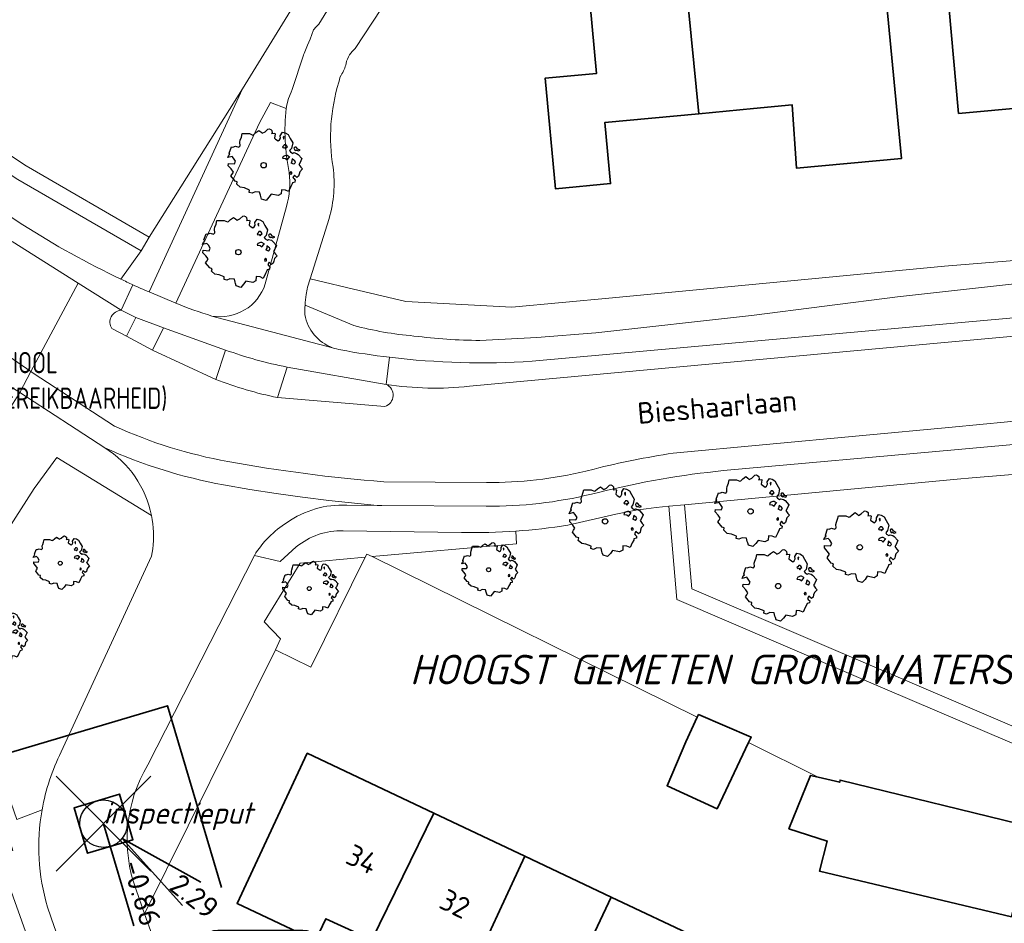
# Model space of a CAD drawing. Header units: metres. Extents: x 152391 to 157968, y 462336 to 467280.
# Tile 453 of 656: x 154030 to 154092, y 466356 to 466413. Entities that reach past the tile are written whole.
import ezdxf
from ezdxf.enums import TextEntityAlignment as Align

# ---------------------------------------------------------------- set-up
doc = ezdxf.new("R2010")
doc.units = ezdxf.units.M
doc.header["$LTSCALE"] = 0.75
doc.header["$PDMODE"] = 3
doc.header["$PDSIZE"] = 3
doc.linetypes.add('RI-VWA_BETON', pattern=[19, 9, -5, 0, -5])
doc.layers.get('0').update_dxf_attribs({"lineweight": 25})
doc.layers.get('defpoints').update_dxf_attribs({"lineweight": 25})
for name, color, linetype, lineweight in [('B-GV-GR-BOOM-S', 252, 'Continuous', 25), ('B-WE-GR-BEPLANTING_CULTUUR_BOSPLANTSOEN-GV', 251, 'Continuous', 18), ('B-WE-GR-BEPLANTING_CULTUUR_HEESTERS-GV', 251, 'Continuous', 18), ('B-WE-GR-GROENVOORZIENING-GV', 251, 'Continuous', 18), ('B-WE-GR-HAAG-GV', 251, 'Continuous', 13), ('B-WE-OG-BEBOUWING-GV', 6, 'Continuous', 35), ('B-WE-OG-BEBOUWING-T18', 1, 'Continuous', 18), ('B-WE-OG-TERREIN_CULTUURSCHEIDING-GV', 251, 'Continuous', 18), ('B-WE-OG-TOPOGRAFIE-T18', 1, 'Continuous', 18), ('B-WE-VH-VERHARDING_ASFALT-GV', 251, 'Continuous', 18), ('B-WE-VH-VERHARDING_BETONSTRAATSTEEN-GV', 251, 'Continuous', 18), ('B-WE-VH-VERHARDING_TEGEL-GV', 251, 'Continuous', 18), ('N-OI-RI-BIJZONDERDERHEDEN-T18', 134, 'Continuous', 18), ('N-OI-RI-VWA_PUTNUMMER-S @ 0.75', 36, 'Continuous', 35), ('N-OI-RI-VWA_RIOOLPUT_INSPECTIEPUT-S', 36, 'Continuous', 35), ('N-OI-RI-VWA_STROOMRICHTING-S @ 0.75', 36, 'Continuous', 35), ('N-OI-RI-VWA_TRANSPORTLEIDING_BETON_250-G', 36, 'RI-VWA_BETON', 35), ('N-OI-WH-T25', 2, 'Continuous', 25), ('N-RO-KG-GRENS_WERK-G', 7, 'XX-WERKGRENS', 35)]:
    doc.layers.add(name, color=color, linetype=linetype, lineweight=lineweight)
doc.layers.add('inspectieput', color=7, linetype='Continuous', plot=False)
doc.styles.add('NLCS-ISO', font='isocpeur.ttf')
doc.styles.add('NLCS-ISO-M500-T18_CURSIEF', font='NLCS-ISO.ttf', dxfattribs={"oblique": 15, "height": 0.9})
doc.styles.add('NLCS-ISO-M750-T18', font='NLCS-ISO.ttf', dxfattribs={"height": 1.35})
doc.styles.add('NLCS-ISO-M750-T18_CURSIEF', font='NLCS-ISO.ttf', dxfattribs={"oblique": 15, "height": 1.35})
doc.linetypes.add('XX-WERKGRENS', pattern='A,0,[137,NLCS.SHX,S=0.1,R=0,X=-1.1,Y=-1.35],-6', length=6)

# ---------------------------------------------------------------- blocks, each defined once
blk = doc.blocks.new('*U100')
at = {"ltscale": 0.1}
blk.add_hatch(color=256, dxfattribs=at).paths.add_polyline_path([(-2.5, 0), (2.5, -0.833), (2.5, 0.833)])
at = {"ltscale": 0.1, "flags": 128}
blk.add_lwpolyline([(-2.5, 0), (2.5, -0.833), (2.5, 0.833)], close=True, dxfattribs=at)
at = {"ltscale": 0.1, "style": 'NLCS-ISO'}
for tag, p in [('MAT', (-1, 0.5)), ('BOBL', (-4.723, 0))]:
    blk.add_attdef(tag, text='', height=1.8, dxfattribs=at).set_placement(p, align=Align.BOTTOM_RIGHT)
for tag, p in [('DIA', (1, 0.5)), ('BOBR', (3.777, -3.243))]:
    blk.add_attdef(tag, text='', height=1.8, dxfattribs=at).set_placement(p, align=Align.BOTTOM_LEFT)
at = {"layer": 'defpoints', "ltscale": 0.1, "style": 'NLCS-ISO', "flags": 1}
blk.add_attdef('JVA', text='', height=1.8, dxfattribs=at).set_placement((0, -1), align=Align.TOP_CENTER)
blk = doc.blocks.new('B-SRI-PUT_VWA-SO')
at = {"flags": 128}
blk.add_lwpolyline([(-2, 2), (2, 2), (2, -2), (-2, -2)], close=True, dxfattribs=at)
at = {"lineweight": -3, "flags": 128}
blk.add_lwpolyline([(2, -2), (2, 2), (-2, 2), (-2, -2)], close=True, dxfattribs=at)
at = {"lineweight": -3}
blk.add_circle((0, 0), 2, dxfattribs=at)
blk = doc.blocks.new('*U271')
for q in [(6.658, -6.89), (8.214, -4.933)]:
    blk.add_line((1.566, -1.245), q)
blk.add_lwpolyline([(16.81, -12.391), (9.652, -12.391, -1), (9.652, -9.007), (16.81, -9.007, -1)], format="xyb", close=True)
at = {"ltscale": 0.1, "style": 'NLCS-ISO'}
blk.add_attdef('PUTHGT', text='', height=1.8, rotation=321.51487, dxfattribs=at).set_placement((5.969, -4.781), align=Align.MIDDLE_LEFT)
blk.add_attdef('PUTNR', text='', height=1.8, dxfattribs=at).set_placement((13.333, -8.867), align=Align.MIDDLE_CENTER)
blk = doc.blocks.new('ACMAP_ANN_TEMPLATE_type knoop')
at = {"layer": 'defpoints', "style": 'NLCS-ISO-M750-T18_CURSIEF', "oblique": 15}
blk.add_attdef('type_knoop', (0, 0), '', height=1.35, dxfattribs=at)
blk = doc.blocks.new('SGR-BOOM_21_30')
at = {"linetype": 'Continuous'}
for p, q in [((-1.109, 1.187), (-1.051, 1.335)), ((-1.051, 1.335), (-1.016, 1.499)), ((-1.016, 1.499), (-0.668, 1.499)), ((-0.668, 1.499), (-0.516, 1.433)), ((-0.516, 1.433), (-0.47, 1.45)), ((-0.47, 1.45), (-0.365, 1.548)), ((-0.365, 1.548), (-0.226, 1.647)), ((-0.226, 1.647), (-0.133, 1.581)), ((-0.133, 1.581), (-0.063, 1.515)), ((-0.063, 1.515), (0.065, 1.581)), ((0.065, 1.581), (0.205, 1.712)), ((0.205, 1.712), (0.263, 1.729)), ((0.263, 1.729), (0.333, 1.696)), ((0.333, 1.696), (0.391, 1.647)), ((0.402, 1.532), (0.379, 1.499)), ((0.379, 1.499), (0.53, 1.515)), ((0.391, 1.647), (0.402, 1.532)), ((0.542, 1.483), (0.507, 1.285)), ((0.507, 1.285), (0.565, 1.236)), ((0.53, 1.515), (0.542, 1.483)), ((0.751, 1.203), (0.798, 1.285)), ((0.786, 1.4), (0.891, 1.565)), ((0.798, 1.285), (0.786, 1.4)), ((0.891, 1.565), (1.019, 1.532)), ((0.972, 1.368), (0.926, 1.335)), ((0.926, 1.335), (0.949, 1.253)), ((0.949, 1.253), (0.961, 1.236)), ((0.961, 1.269), (0.972, 1.368)), ((1.019, 1.532), (1.158, 1.45)), ((1.158, 1.45), (1.251, 1.269)), ((1.251, 1.269), (1.379, 1.055)), ((-1.633, 0.579), (-1.528, 0.875)), ((-1.528, 0.875), (-1.458, 0.858)), ((-1.458, 0.858), (-1.342, 0.908)), ((-1.342, 0.908), (-1.179, 0.858)), ((-1.179, 0.858), (-1.121, 0.924)), ((-1.133, 1.088), (-1.109, 1.187)), ((-1.121, 0.924), (-1.133, 1.088)), ((0.565, 1.236), (0.693, 1.154)), ((0.693, 1.154), (0.751, 1.203)), ((0.937, 0.908), (0.891, 0.875)), ((0.891, 0.875), (0.926, 0.825)), ((0.926, 0.825), (0.984, 0.842)), ((0.972, 0.973), (0.937, 0.908)), ((1.03, 0.973), (0.972, 0.973)), ((0.984, 0.842), (1.03, 0.776)), ((1.077, 0.94), (1.03, 0.973)), ((1.03, 0.776), (1.077, 0.842)), ((1.124, 0.875), (1.077, 0.94)), ((1.077, 0.842), (1.124, 0.875)), ((1.321, 0.793), (1.228, 0.694)), ((1.228, 0.694), (1.275, 0.628)), ((1.275, 0.628), (1.379, 0.563)), ((1.379, 1.055), (1.321, 0.793)), ((1.472, 0.858), (1.438, 0.809)), ((1.438, 0.809), (1.461, 0.743)), ((1.461, 0.743), (1.531, 0.694)), ((1.542, 0.858), (1.472, 0.858)), ((1.531, 0.727), (1.635, 0.678)), ((1.531, 0.694), (1.542, 0.727)), ((1.624, 0.76), (1.542, 0.858)), ((1.728, 0.71), (1.624, 0.76)), ((1.635, 0.678), (1.728, 0.71)), ((-1.703, 0.365), (-1.656, 0.48)), ((-1.493, 0.415), (-1.703, 0.365)), ((-1.679, -0.029), (-1.668, 0.086)), ((-1.668, 0.086), (-1.389, 0.07)), ((-1.656, 0.48), (-1.598, 0.53)), ((-1.598, 0.53), (-1.633, 0.579)), ((-1.423, 0.333), (-1.493, 0.415)), ((-1.33, 0.185), (-1.423, 0.333)), ((-1.389, 0.07), (-1.33, 0.185)), ((0.926, 0.415), (0.891, 0.333)), ((0.891, 0.333), (1.03, 0.316)), ((1.054, 0.464), (0.926, 0.415)), ((1.03, 0.316), (1.112, 0.251)), ((1.112, 0.464), (1.054, 0.464)), ((1.217, 0.398), (1.112, 0.464)), ((1.112, 0.251), (1.205, 0.365)), ((1.205, 0.365), (1.24, 0.415)), ((1.344, 0.185), (1.31, 0.103)), ((1.434, 0.049), (1.31, 0.103)), ((1.356, 0.3), (1.344, 0.234)), ((1.344, 0.234), (1.344, 0.185)), ((1.426, 0.234), (1.356, 0.3)), ((1.379, 0.563), (1.438, 0.595)), ((1.472, 0.201), (1.426, 0.234)), ((1.434, 0.049), (1.507, 0.136)), ((1.438, 0.595), (1.565, 0.563)), ((1.507, 0.136), (1.472, 0.201)), ((1.565, 0.563), (1.635, 0.513)), ((1.635, 0.513), (1.81, 0.316)), ((1.717, 0.103), (1.67, 0.037)), ((1.67, 0.037), (1.763, -0.094)), ((1.81, 0.316), (1.717, 0.103)), ((-1.54, -0.177), (-1.679, -0.029)), ((-1.551, -0.505), (-1.493, -0.423)), ((-1.354, -0.752), (-1.551, -0.505)), ((-1.435, -0.324), (-1.54, -0.177)), ((-1.493, -0.423), (-1.435, -0.324)), ((1.286, -0.292), (1.24, -0.357)), ((1.24, -0.357), (1.251, -0.423)), ((1.263, -0.423), (1.333, -0.407)), ((1.333, -0.341), (1.286, -0.292)), ((1.333, -0.407), (1.333, -0.341)), ((1.461, -0.472), (1.391, -0.587)), ((1.391, -0.587), (1.426, -0.637)), ((1.577, -0.587), (1.461, -0.472)), ((1.658, -0.522), (1.577, -0.587)), ((1.682, -0.423), (1.658, -0.522)), ((1.717, -0.308), (1.682, -0.423)), ((1.845, -0.177), (1.717, -0.308)), ((1.763, -0.094), (1.845, -0.177)), ((-1.249, -0.784), (-1.354, -0.752)), ((-1.272, -0.899), (-1.249, -0.784)), ((-1.109, -1.047), (-1.272, -0.899)), ((-0.912, -1.08), (-1.109, -1.047)), ((-0.668, -1.179), (-0.912, -1.08)), ((-0.679, -1.294), (-0.668, -1.179)), ((0.844, -1.162), (0.833, -1.359)), ((1.03, -1.179), (0.844, -1.162)), ((1.182, -1.244), (1.03, -1.179)), ((1.286, -1.014), (1.182, -1.244)), ((1.356, -0.883), (1.286, -1.014)), ((1.368, -0.834), (1.356, -0.883)), ((1.484, -0.801), (1.368, -0.834)), ((1.426, -0.637), (1.496, -0.702)), ((1.496, -0.702), (1.484, -0.801)), ((-0.551, -1.326), (-0.679, -1.294)), ((-0.4, -1.261), (-0.551, -1.326)), ((-0.191, -1.277), (-0.4, -1.261)), ((-0.156, -1.425), (-0.191, -1.277)), ((-0.133, -1.491), (-0.156, -1.425)), ((-0.098, -1.606), (-0.133, -1.491)), ((0.112, -1.671), (-0.098, -1.606)), ((0.251, -1.524), (0.112, -1.671)), ((0.356, -1.376), (0.251, -1.524)), ((0.682, -1.441), (0.356, -1.376)), ((0.833, -1.359), (0.682, -1.441))]:
    blk.add_line(p, q, dxfattribs=at)
blk.add_circle((0, 0), 0.126, dxfattribs=at)
blk = doc.blocks.new('SGR-BOOM_31_50')
at = {"linetype": 'Continuous'}
for p, q in [((-1.402, 1.78), (-1.355, 1.999)), ((-1.355, 1.999), (-0.89, 1.999)), ((-0.89, 1.999), (-0.688, 1.911)), ((-0.688, 1.911), (-0.626, 1.933)), ((-0.626, 1.933), (-0.487, 2.064)), ((-0.487, 2.064), (-0.301, 2.196)), ((-0.301, 2.196), (-0.177, 2.108)), ((-0.177, 2.108), (-0.084, 2.02)), ((-0.084, 2.02), (0.087, 2.108)), ((0.087, 2.108), (0.273, 2.283)), ((0.273, 2.283), (0.351, 2.305)), ((0.351, 2.305), (0.444, 2.261)), ((0.444, 2.261), (0.521, 2.196)), ((0.537, 2.042), (0.506, 1.999)), ((0.506, 1.999), (0.707, 2.02)), ((0.521, 2.196), (0.537, 2.042)), ((0.723, 1.977), (0.676, 1.714)), ((0.707, 2.02), (0.723, 1.977)), ((1.048, 1.867), (1.188, 2.086)), ((1.188, 2.086), (1.358, 2.042)), ((1.358, 2.042), (1.545, 1.933)), ((1.545, 1.933), (1.669, 1.692)), ((-1.51, 1.451), (-1.479, 1.582)), ((-1.495, 1.232), (-1.51, 1.451)), ((-1.479, 1.582), (-1.402, 1.78)), ((0.676, 1.714), (0.754, 1.648)), ((0.754, 1.648), (0.924, 1.539)), ((0.924, 1.539), (1.002, 1.604)), ((1.002, 1.604), (1.064, 1.714)), ((1.064, 1.714), (1.048, 1.867)), ((1.296, 1.823), (1.234, 1.78)), ((1.234, 1.78), (1.265, 1.67)), ((1.296, 1.298), (1.25, 1.21)), ((1.265, 1.67), (1.281, 1.648)), ((1.281, 1.692), (1.296, 1.823)), ((1.374, 1.298), (1.296, 1.298)), ((1.436, 1.254), (1.374, 1.298)), ((1.498, 1.166), (1.436, 1.254)), ((1.669, 1.692), (1.839, 1.407)), ((1.839, 1.407), (1.762, 1.057)), ((-2.27, 0.487), (-2.208, 0.641)), ((-2.208, 0.641), (-2.131, 0.706)), ((-2.177, 0.772), (-2.038, 1.166)), ((-2.131, 0.706), (-2.177, 0.772)), ((-2.038, 1.166), (-1.944, 1.144)), ((-1.944, 1.144), (-1.789, 1.21)), ((-1.789, 1.21), (-1.572, 1.144)), ((-1.572, 1.144), (-1.495, 1.232)), ((1.25, 1.21), (1.188, 1.166)), ((1.188, 1.166), (1.234, 1.101)), ((1.234, 1.101), (1.312, 1.122)), ((1.312, 1.122), (1.374, 1.035)), ((1.374, 1.035), (1.436, 1.122)), ((1.436, 1.122), (1.498, 1.166)), ((1.762, 1.057), (1.638, 0.925)), ((1.638, 0.925), (1.7, 0.838)), ((1.7, 0.838), (1.839, 0.75)), ((1.839, 0.75), (1.917, 0.794)), ((1.963, 1.144), (1.917, 1.079)), ((1.917, 1.079), (1.948, 0.991)), ((1.917, 0.794), (2.087, 0.75)), ((1.948, 0.991), (2.041, 0.925)), ((2.056, 1.144), (1.963, 1.144)), ((2.041, 0.969), (2.18, 0.903)), ((2.041, 0.925), (2.056, 0.969)), ((2.165, 1.013), (2.056, 1.144)), ((2.087, 0.75), (2.18, 0.684)), ((2.304, 0.947), (2.165, 1.013)), ((2.18, 0.903), (2.304, 0.947)), ((2.18, 0.684), (2.413, 0.422)), ((-1.991, 0.553), (-2.27, 0.487)), ((-2.239, -0.038), (-2.224, 0.115)), ((-2.224, 0.115), (-1.851, 0.093)), ((-1.898, 0.444), (-1.991, 0.553)), ((-1.774, 0.246), (-1.898, 0.444)), ((-1.851, 0.093), (-1.774, 0.246)), ((1.234, 0.553), (1.188, 0.444)), ((1.188, 0.444), (1.374, 0.422)), ((1.405, 0.619), (1.234, 0.553)), ((1.374, 0.422), (1.483, 0.334)), ((1.483, 0.619), (1.405, 0.619)), ((1.622, 0.531), (1.483, 0.619)), ((1.483, 0.334), (1.607, 0.487)), ((1.607, 0.487), (1.653, 0.553)), ((1.793, 0.246), (1.746, 0.137)), ((1.911, 0.065), (1.746, 0.137)), ((1.808, 0.4), (1.793, 0.312)), ((1.793, 0.312), (1.793, 0.246)), ((1.901, 0.312), (1.808, 0.4)), ((1.963, 0.268), (1.901, 0.312)), ((1.911, 0.065), (2.01, 0.181)), ((2.01, 0.181), (1.963, 0.268)), ((2.289, 0.137), (2.227, 0.049)), ((2.227, 0.049), (2.351, -0.126)), ((2.413, 0.422), (2.289, 0.137)), ((-2.053, -0.235), (-2.239, -0.038)), ((-2.069, -0.673), (-1.991, -0.564)), ((-1.913, -0.433), (-2.053, -0.235)), ((-1.991, -0.564), (-1.913, -0.433)), ((1.715, -0.389), (1.653, -0.476)), ((1.653, -0.476), (1.669, -0.564)), ((1.684, -0.564), (1.777, -0.542)), ((1.777, -0.454), (1.715, -0.389)), ((1.777, -0.542), (1.777, -0.454)), ((2.242, -0.564), (2.211, -0.695)), ((2.289, -0.411), (2.242, -0.564)), ((2.459, -0.235), (2.289, -0.411)), ((2.351, -0.126), (2.459, -0.235)), ((-1.805, -1.002), (-2.069, -0.673)), ((-1.665, -1.046), (-1.805, -1.002)), ((-1.696, -1.199), (-1.665, -1.046)), ((-1.479, -1.396), (-1.696, -1.199)), ((1.808, -1.177), (1.715, -1.352)), ((1.824, -1.112), (1.808, -1.177)), ((1.979, -1.068), (1.824, -1.112)), ((1.948, -0.63), (1.855, -0.783)), ((1.855, -0.783), (1.901, -0.849)), ((1.901, -0.849), (1.994, -0.936)), ((2.103, -0.783), (1.948, -0.63)), ((1.994, -0.936), (1.979, -1.068)), ((2.211, -0.695), (2.103, -0.783)), ((-1.216, -1.44), (-1.479, -1.396)), ((-0.89, -1.571), (-1.216, -1.44)), ((-0.906, -1.725), (-0.89, -1.571)), ((-0.735, -1.769), (-0.906, -1.725)), ((-0.533, -1.681), (-0.735, -1.769)), ((-0.254, -1.703), (-0.533, -1.681)), ((-0.208, -1.9), (-0.254, -1.703)), ((0.475, -1.834), (0.335, -2.031)), ((0.909, -1.922), (0.475, -1.834)), ((1.11, -1.812), (0.909, -1.922)), ((1.126, -1.55), (1.11, -1.812)), ((1.374, -1.571), (1.126, -1.55)), ((1.576, -1.659), (1.374, -1.571)), ((1.715, -1.352), (1.576, -1.659)), ((-0.177, -1.988), (-0.208, -1.9)), ((-0.13, -2.141), (-0.177, -1.988)), ((0.149, -2.229), (-0.13, -2.141)), ((0.335, -2.031), (0.149, -2.229))]:
    blk.add_line(p, q, dxfattribs=at)
blk.add_circle((0, 0), 0.169, dxfattribs=at)

msp = doc.modelspace()

# ---------------------------------------------------------------- linework, layer by layer
at = {"layer": 'B-WE-GR-BEPLANTING_CULTUUR_BOSPLANTSOEN-GV'}
for points in [[(154011.688, 466402.422), (154006.195, 466406.05), (154001.442, 466409.305), (154000, 466405.002), (153998.285, 466399.883), (154000, 466396.684), (154004.607, 466388.09), (154001.372, 466381.089), (154023.079, 466378.62), (154027.626, 466385.245), (154030.068, 466389.114)], [(154071.12, 466381.921), (154070.329, 466381.847)], [(154097.3, 466365.04), (154084.947, 466370.316), (154071.638, 466376.02), (154071.12, 466381.921)], [(154067.778, 466381.428), (154064.744, 466380.728)], [(154061.458, 466380.35), (154061.499, 466379.54), (154052.371, 466378.735), (154072.926, 466368.572), (154073.007, 466368.746), (154076.342, 466367.323), (154076.172, 466366.966), (154080.583, 466364.785), (154081.938, 466364.466), (154081.965, 466364.601), (154094.208, 466361.599), (154094.141, 466361.33), (154115.999, 466355.661), (154119.619, 466363.246), (154102.968, 466369.612)]]:
    msp.add_lwpolyline(points, dxfattribs=at)
for points in [[(154030.068, 466389.114, -0.007351), (154022.972, 466393.978)], [(154070.329, 466381.847, 0.024737), (154067.778, 466381.428)], [(154064.744, 466380.728, -0.021901), (154061.458, 466380.35)]]:
    msp.add_lwpolyline(points, format="xyb", dxfattribs=at)
msp.add_lwpolyline([(154051.931, 466378.696), (154047.804, 466378.332), (154045.528, 466374.606), (154046.562, 466373.539), (154046.242, 466372.841), (154048.483, 466371.733)], close=True, dxfattribs=at)
at = {"layer": 'B-WE-GR-BEPLANTING_CULTUUR_HEESTERS-GV'}
for points in [[(154038.406, 466381.34), (154032.413, 466385.009), (154030.985, 466383.05), (154025.554, 466374.571), (154029.891, 466362.115), (154031.485, 466362.719)], [(154032.698, 466366.381), (154038.408, 466378.775), (154038.486, 466379.221)]]:
    msp.add_lwpolyline(points, dxfattribs=at)
for points in [[(154038.486, 466379.221, 0.080237), (154038.406, 466381.34)], [(154031.485, 466362.719, -0.071891), (154032.698, 466366.381)]]:
    msp.add_lwpolyline(points, format="xyb", dxfattribs=at)
at = {"layer": 'B-WE-GR-GROENVOORZIENING-GV'}
for points in [[(154029.948, 466402.606), (154037.757, 466398.09), (154038.258, 466398.956), (154030.476, 466403.456), (154016.613, 466412.667)], [(154126.172, 466399.031), (154126.655, 466400.119), (154120.322, 466399.128), (154103.92, 466398.353), (154088.557, 466397.12), (154067.562, 466395.113), (154061.209, 466394.528), (154054.501, 466394.871), (154050.731, 466395.773), (154049.32, 466396.11), (154048.443, 466396.32), (154048.273, 466395.78)], [(154059.178, 466392.413), (154062.77, 466392.605), (154066.521, 466392.893), (154076.352, 466394), (154085.585, 466395.174), (154093.195, 466396.007), (154099.907, 466396.348), (154106.987, 466396.882), (154119.652, 466397.488), (154124.771, 466397.735), (154126.248, 466397.812)], [(154048.119, 466394.654), (154051.198, 466393.354)]]:
    msp.add_lwpolyline(points, dxfattribs=at)
for points in [[(154048.19, 466395.321, 0.022913), (154048.119, 466394.654)], [(154048.273, 466395.78, 0.015149), (154048.19, 466395.321)], [(154051.198, 466393.354, 0.041485), (154055.005, 466392.694)], [(154055.005, 466392.694, 0.028533), (154059.178, 466392.413)]]:
    msp.add_lwpolyline(points, format="xyb", dxfattribs=at)
at = {"layer": 'B-WE-GR-HAAG-GV'}
for points in [[(154029.948, 466402.606), (154037.757, 466398.09), (154038.258, 466398.956), (154030.476, 466403.456), (154016.613, 466412.667)], [(154126.172, 466399.031), (154126.655, 466400.119), (154120.322, 466399.128), (154103.92, 466398.353), (154088.557, 466397.12), (154067.562, 466395.113), (154061.209, 466394.528), (154054.501, 466394.871), (154050.731, 466395.773), (154049.32, 466396.11), (154048.443, 466396.32), (154048.273, 466395.78)], [(154059.178, 466392.413), (154062.77, 466392.605), (154066.521, 466392.893), (154076.352, 466394), (154085.585, 466395.174), (154093.195, 466396.007), (154099.907, 466396.348), (154106.987, 466396.882), (154119.652, 466397.488), (154124.771, 466397.735), (154126.248, 466397.812)], [(154048.119, 466394.654), (154051.198, 466393.354)]]:
    msp.add_lwpolyline(points, dxfattribs=at)
for points in [[(154048.19, 466395.321, 0.022913), (154048.119, 466394.654)], [(154048.273, 466395.78, 0.015149), (154048.19, 466395.321)], [(154051.198, 466393.354, 0.041485), (154055.005, 466392.694)], [(154055.005, 466392.694, 0.028533), (154059.178, 466392.413)]]:
    msp.add_lwpolyline(points, format="xyb", dxfattribs=at)
at = {"layer": 'B-WE-OG-BEBOUWING-GV'}
for points in [[(154100.934, 466409.324), (154099.824, 466420.043), (154093.063, 466419.433), (154093.553, 466414.013), (154088.841, 466413.587), (154089.456, 466406.776), (154098.216, 466407.567), (154098.634, 466408.175), (154098.55, 466409.109)], [(154071.909, 466418.091), (154073.033, 466406.758), (154076.48, 466407.08), (154078.939, 466407.31), (154079.206, 466403.311), (154085.855, 466403.931), (154084.911, 466413.58), (154081.938, 466413.364), (154081.722, 466415.743), (154078.354, 466415.44), (154078.137, 466417.764), (154075.259, 466417.495), (154075.175, 466418.395)], [(154071.909, 466418.091), (154068.69, 466417.791), (154068.771, 466416.922), (154065.879, 466416.652), (154066.564, 466409.307), (154063.301, 466409.003), (154063.952, 466402.014), (154067.45, 466402.341), (154067.09, 466406.204), (154073.033, 466406.758)], [(154072.926, 466368.572), (154072.207, 466367.026), (154071.017, 466364.243), (154074.179, 466362.783), (154076.172, 466366.966), (154076.342, 466367.323), (154073.007, 466368.746)], [(154052.34, 466354.497), (154056.26, 466362.509), (154048.256, 466366.295), (154043.82, 466356.799), (154048.782, 466354.439), (154049.438, 466355.826)], [(154094.141, 466361.33), (154094.208, 466361.599), (154081.965, 466364.601), (154081.938, 466364.466), (154080.583, 466364.785), (154080.101, 466364.899), (154078.722, 466361.521), (154081.154, 466360.736), (154080.667, 466358.831), (154092.802, 466355.951)], [(154054.604, 466351.178), (154054.27, 466351.926), (154054.876, 466353.35), (154058.29, 466351.735), (154062.03, 466359.779), (154056.26, 466362.509), (154052.34, 466354.497), (154052.522, 466354.414), (154049.388, 466347.749), (154052.203, 466346.426)], [(154058.164, 466344.085), (154060.71, 466342.827), (154067.486, 466357.198), (154062.03, 466359.779), (154058.29, 466351.735), (154061.637, 466350.151), (154060.835, 466348.623), (154060.263, 466348.536)], [(154060.71, 466342.827), (154063.209, 466341.592), (154065.148, 466345.393), (154064.379, 466345.742), (154064.918, 466346.928), (154068.762, 466345.184), (154073.025, 466354.578), (154067.486, 466357.198)]]:
    msp.add_lwpolyline(points, close=True, dxfattribs=at)
at = {"layer": 'B-WE-OG-TERREIN_CULTUURSCHEIDING-GV'}
for points in [[(154036.476, 466396.287), (154037.757, 466398.09), (154029.948, 466402.606), (154016.059, 466411.834), (154000.592, 466422.12), (154000, 466422.599), (153997.105, 466424.939), (153995.324, 466427.084), (153993.743, 466429.797), (153992.824, 466432.122), (153992.17, 466435.049), (153991.842, 466437.877), (153991.935, 466440.794), (153992.417, 466443.439), (153993.019, 466445.748), (153991.302, 466446.295)], [(153998.612, 466420.921), (154000, 466419.997), (154011.994, 466411.779), (154030.264, 466399.726)], [(154038.249, 466395.481), (154044.158, 466408.334), (154038.258, 466398.956)], [(154046.916, 466407.09), (154045.94, 466407.469), (154045.247, 466406.184), (154039.944, 466394.773)], [(154045.604, 466395.985), (154046.946, 466400.898)], [(154038.258, 466398.956), (154037.757, 466398.09), (154036.476, 466396.287)], [(154124.771, 466397.735), (154119.652, 466397.488), (154106.987, 466396.882), (154099.907, 466396.348), (154093.195, 466396.007), (154085.585, 466395.174), (154076.352, 466394), (154066.521, 466392.893), (154062.77, 466392.605), (154059.178, 466392.413)], [(154051.198, 466393.354), (154048.119, 466394.654)], [(154062.481, 466391.092), (154088.46, 466393.433), (154099.549, 466394.432), (154102.167, 466394.545)], [(154127.451, 466379.748), (154125.776, 466380.438), (154123.086, 466381.367), (154119.234, 466382.465), (154114.83, 466383.559), (154113.246, 466383.834), (154109.965, 466384.23), (154107.959, 466384.39), (154105.617, 466384.478), (154100.294, 466384.542), (154090.32, 466383.717), (154089.366, 466383.628), (154072.115, 466382.014), (154072.582, 466376.703), (154085.34, 466371.236), (154096.483, 466366.477)], [(154096.483, 466366.477), (154085.34, 466371.236), (154072.582, 466376.703), (154072.115, 466382.014), (154071.12, 466381.921), (154071.638, 466376.02), (154084.947, 466370.316), (154097.3, 466365.04)], [(154037.43, 466357.663), (154037.972, 466356.143), (154046.242, 466372.841), (154046.562, 466373.539), (154045.528, 466374.606), (154047.804, 466378.332), (154051.931, 466378.696), (154052.033, 466378.902), (154052.371, 466378.735), (154061.499, 466379.54), (154061.458, 466380.35)], [(154058.025, 466380.263), (154050.533, 466380.364)], [(154047.565, 466379.35), (154046.547, 466378.421), (154044.914, 466378.817), (154038.172, 466365.56)]]:
    msp.add_lwpolyline(points, dxfattribs=at)
for points in [[(154047.111, 466403.038, -0.073294), (154046.916, 466407.09)], [(154046.946, 466400.898, 0.101376), (154047.111, 466403.038)], [(154030.264, 466399.726, 0.031011), (154036.476, 466396.287)], [(154036.476, 466396.287, 0.002683), (154037.231, 466395.935)], [(154037.231, 466395.935, 0.003404), (154038.249, 466395.481)], [(154042.228, 466393.959, 0.374336), (154045.604, 466395.985)], [(154039.944, 466394.773, 0.024524), (154042.228, 466393.959)], [(154048.119, 466394.654, 0.019797), (154048.105, 466394.047)], [(154048.105, 466394.047, 0.265041), (154049.851, 466391.956)], [(154055.005, 466392.694, -0.041485), (154051.198, 466393.354)], [(154059.178, 466392.413, -0.028533), (154055.005, 466392.694)], [(154049.851, 466391.956, 0.050996), (154050.38, 466391.817)], [(154050.38, 466391.817, 0.015628), (154053.458, 466391.349)], [(154053.458, 466391.349, 0.045485), (154062.481, 466391.092)], [(154050.533, 466380.364, 0.183907), (154047.565, 466379.35)], [(154061.458, 466380.35, -0.019394), (154058.025, 466380.263)], [(154038.172, 466365.56, 0.226403), (154037.43, 466357.663)]]:
    msp.add_lwpolyline(points, format="xyb", dxfattribs=at)
at = {"layer": 'B-WE-VH-VERHARDING_ASFALT-GV'}
for points in [[(154030.264, 466399.726), (154011.994, 466411.779), (154000, 466419.997), (153998.612, 466420.921)], [(154029.122, 466391.581), (154030.778, 466390.446), (154033.765, 466396.046), (154029.602, 466398.669)], [(154029.602, 466398.669), (154033.765, 466396.046), (154036.495, 466394.326), (154037.231, 466395.935)], [(154036.495, 466394.326), (154033.765, 466396.046), (154030.778, 466390.446), (154030.916, 466390.351), (154036.072, 466386.989)], [(154037.231, 466395.935), (154036.495, 466394.326), (154037.423, 466393.872), (154039.155, 466393.206)], [(154039.944, 466394.773), (154038.249, 466395.481)], [(154049.851, 466391.956), (154042.228, 466393.959)], [(154102.167, 466394.545), (154099.549, 466394.432), (154088.46, 466393.433), (154062.481, 466391.092)], [(154042.468, 466389.949), (154038.462, 466391.79), (154036.822, 466392.675), (154035.898, 466393.162)], [(154039.155, 466393.206), (154043.086, 466391.809)], [(154159.038, 466377.882), (154126.936, 466388.998), (154123.962, 466389.994), (154121.891, 466390.647), (154119.669, 466391.3), (154118.594, 466391.549), (154115.994, 466392.074), (154113.202, 466392.563), (154111.256, 466392.847), (154108.994, 466393.065), (154107.74, 466393.145), (154106.442, 466393.207), (154105.469, 466393.238), (154104.291, 466393.247), (154103.109, 466393.229), (154101.762, 466393.18), (154098.714, 466393.158), (154097.171, 466393.074), (154088.567, 466392.283), (154058.513, 466389.511)], [(154058.513, 466389.511), (154088.567, 466392.283), (154097.171, 466393.074), (154098.714, 466393.158), (154101.762, 466393.18), (154103.109, 466393.229), (154104.291, 466393.247), (154105.469, 466393.238), (154106.442, 466393.207), (154107.74, 466393.145), (154108.994, 466393.065), (154111.256, 466392.847), (154113.202, 466392.563), (154115.994, 466392.074), (154118.594, 466391.549), (154119.669, 466391.3), (154121.891, 466390.647), (154123.962, 466389.994), (154126.936, 466388.998), (154159.038, 466377.882)], [(154030.068, 466389.114), (154030.778, 466390.446), (154029.122, 466391.581)], [(154046.987, 466390.727), (154053.251, 466389.628), (154053.458, 466391.349)], [(154053.458, 466391.349), (154053.251, 466389.628)], [(154036.072, 466386.989), (154030.916, 466390.351), (154030.778, 466390.446), (154030.068, 466389.114), (154035.451, 466385.623)], [(154053.17, 466388.243), (154046.383, 466388.8)], [(154071.398, 466385.282), (154089.06, 466386.936), (154096.06, 466387.594), (154098.047, 466387.691), (154101.131, 466387.785), (154105.62, 466387.829), (154107.607, 466387.763), (154109.691, 466387.62), (154111.665, 466387.416), (154113.025, 466387.247), (154114.198, 466387.078), (154115.562, 466386.829), (154118.291, 466386.171), (154121.42, 466385.34), (154124.554, 466384.42), (154125.874, 466383.971), (154127.771, 466383.251), (154128.331, 466383.025), (154128.78, 466382.82), (154154.385, 466370.807)], [(154154.385, 466370.807), (154128.78, 466382.82), (154128.331, 466383.025), (154127.771, 466383.251), (154125.874, 466383.971), (154124.554, 466384.42), (154121.42, 466385.34), (154118.291, 466386.171), (154115.562, 466386.829), (154114.198, 466387.078), (154113.025, 466387.247), (154111.665, 466387.416), (154109.691, 466387.62), (154107.607, 466387.763), (154105.62, 466387.829), (154101.131, 466387.785), (154098.047, 466387.691), (154096.06, 466387.594), (154089.06, 466386.936)], [(154089.06, 466386.936), (154071.398, 466385.282)], [(154074.586, 466384.177), (154089.194, 466385.489), (154100.152, 466386.474), (154105.614, 466386.478), (154106.141, 466386.472), (154108.094, 466386.386), (154110.167, 466386.221)], [(154065.884, 466384.149), (154066.398, 466384.279)], [(154066.398, 466384.279), (154065.884, 466384.149)], [(154053.095, 466383.47), (154059.596, 466383.429)], [(154059.596, 466383.429), (154053.095, 466383.47)], [(154042.963, 466383.281), (154044.622, 466382.993), (154046.286, 466382.733), (154047.953, 466382.501), (154049.625, 466382.297), (154052.685, 466381.977), (154052.977, 466381.975), (154059.582, 466381.929)], [(154066.236, 466382.691), (154066.758, 466382.823)]]:
    msp.add_lwpolyline(points, dxfattribs=at)
for points in [[(154036.476, 466396.287, -0.031011), (154030.264, 466399.726)], [(154037.231, 466395.935, -0.002683), (154036.476, 466396.287)], [(154038.249, 466395.481, -0.003404), (154037.231, 466395.935)], [(154042.228, 466393.959, -0.024524), (154039.944, 466394.773)], [(154022.972, 466393.978, 0.007351), (154030.068, 466389.114)], [(154035.898, 466393.162, -0.578467), (154036.495, 466394.326)], [(154043.086, 466391.809, 0.03902), (154046.987, 466390.727)], [(154050.38, 466391.817, -0.050996), (154049.851, 466391.956)], [(154053.458, 466391.349, -0.015628), (154050.38, 466391.817)], [(154062.481, 466391.092, -0.045485), (154053.458, 466391.349)], [(154046.383, 466388.8, -0.042185), (154042.468, 466389.949)], [(154053.251, 466389.628, -0.695336), (154053.17, 466388.243)], [(154058.513, 466389.511, -0.063286), (154053.251, 466389.628)], [(154053.251, 466389.628, 0.063286), (154058.513, 466389.511)], [(154036.072, 466386.989, 0.062361), (154043.228, 466384.757)], [(154043.228, 466384.757, -0.062361), (154036.072, 466386.989)], [(154035.451, 466385.623, 0.062304), (154042.963, 466383.281)], [(154066.398, 466384.279, -0.02219), (154071.398, 466385.282)], [(154071.398, 466385.282, 0.02219), (154066.398, 466384.279)], [(154043.228, 466384.757, 0.025242), (154053.095, 466383.47)], [(154053.095, 466383.47, -0.025242), (154043.228, 466384.757)], [(154059.596, 466383.429, 0.061697), (154065.884, 466384.149)], [(154065.884, 466384.149, -0.061697), (154059.596, 466383.429)], [(154066.758, 466382.823, -0.035512), (154074.586, 466384.177)], [(154059.582, 466381.929, 0.061601), (154066.236, 466382.691)]]:
    msp.add_lwpolyline(points, format="xyb", dxfattribs=at)
at = {"layer": 'B-WE-VH-VERHARDING_BETONSTRAATSTEEN-GV'}
for points in [[(154036.495, 466394.326, 0.578467), (154035.898, 466393.162)], [(154053.17, 466388.243, 0.695336), (154053.251, 466389.628)], [(154042.963, 466383.281, -0.062304), (154035.451, 466385.623)], [(154035.451, 466385.623, -0.20529), (154038.406, 466381.34)], [(154046.983, 466380.898, -0.167482), (154050.755, 466381.99)], [(154038.406, 466381.34, -0.080237), (154038.486, 466379.221)], [(154044.914, 466378.817, -0.112288), (154046.983, 466380.898)], [(154032.698, 466366.381, 0.071891), (154031.485, 466362.719)], [(154037.43, 466357.663, -0.226403), (154038.172, 466365.56)], [(154031.485, 466362.719, 0.11597), (154031.826, 466356.556)]]:
    msp.add_lwpolyline(points, format="xyb", dxfattribs=at)
for points in [[(154036.822, 466392.675), (154037.423, 466393.872), (154036.495, 466394.326)], [(154035.898, 466393.162), (154036.822, 466392.675)], [(154046.987, 466390.727), (154046.383, 466388.8), (154053.17, 466388.243)], [(154053.251, 466389.628), (154046.987, 466390.727)], [(154050.755, 466381.99), (154052.685, 466381.977), (154049.625, 466382.297), (154047.953, 466382.501), (154046.286, 466382.733), (154044.622, 466382.993), (154042.963, 466383.281)], [(154038.486, 466379.221), (154038.408, 466378.775), (154032.698, 466366.381)], [(154038.172, 466365.56), (154044.914, 466378.817)], [(154019.317, 466284.516), (154021.281, 466289.068), (154025.727, 466298.446), (154038.059, 466324.457), (154040.597, 466329.81), (154044.331, 466337.686), (154044.461, 466337.96), (154043.023, 466341.99), (154041.389, 466346.569), (154039.821, 466350.962), (154037.972, 466356.143), (154037.43, 466357.663)], [(154031.826, 466356.556), (154032.255, 466355.325), (154037.041, 466342.373)]]:
    msp.add_lwpolyline(points, dxfattribs=at)
msp.add_lwpolyline([(154042.468, 466389.949), (154043.086, 466391.809), (154039.155, 466393.206), (154038.462, 466391.79)], close=True, dxfattribs=at)
at = {"layer": 'B-WE-VH-VERHARDING_TEGEL-GV'}
for points in [[(154046.916, 466407.09), (154046.96, 466407.328), (154047.081, 466407.728), (154047.247, 466408.113), (154047.299, 466408.297), (154048.019, 466410.467), (154048.022, 466410.476), (154048.055, 466410.561), (154048.266, 466411.104), (154048.438, 466411.48), (154048.661, 466412.067), (154048.813, 466412.263), (154048.996, 466412.43), (154056.592, 466424.808), (154056.921, 466425.988), (154056.808, 466426.607), (154056.463, 466427.251), (154056.228, 466427.534), (154056.083, 466427.709), (154044.158, 466408.334), (154038.249, 466395.481), (154039.944, 466394.773), (154045.247, 466406.184), (154045.94, 466407.469)], [(154038.462, 466391.79), (154039.155, 466393.206), (154037.423, 466393.872), (154036.822, 466392.675)]]:
    msp.add_lwpolyline(points, close=True, dxfattribs=at)
for points in [[(154056.592, 466424.808), (154048.996, 466412.43), (154048.813, 466412.263), (154048.661, 466412.067), (154048.438, 466411.48), (154048.266, 466411.104), (154048.055, 466410.561), (154048.022, 466410.476), (154048.019, 466410.467), (154047.299, 466408.297), (154047.247, 466408.113), (154047.081, 466407.728), (154046.96, 466407.328), (154046.916, 466407.09)], [(154050.936, 466410.475), (154051.094, 466410.694), (154051.283, 466410.888), (154060.096, 466424.305)], [(154050.254, 466408.748), (154050.3, 466408.898), (154050.328, 466409.054), (154050.397, 466409.204)], [(154046.946, 466400.898), (154045.604, 466395.985)], [(154048.273, 466395.78), (154048.443, 466396.32), (154049.638, 466400.129)], [(154042.228, 466393.959), (154049.851, 466391.956)], [(154043.086, 466391.809), (154042.468, 466389.949)], [(154046.383, 466388.8), (154046.987, 466390.727)], [(154035.451, 466385.623), (154030.068, 466389.114), (154027.626, 466385.245), (154023.079, 466378.62), (154022.713, 466376.634), (154034.925, 466342.405)], [(154110.167, 466386.221), (154108.094, 466386.386), (154106.141, 466386.472), (154105.614, 466386.478), (154100.152, 466386.474), (154089.194, 466385.489), (154074.586, 466384.177)], [(154031.485, 466362.719), (154029.891, 466362.115), (154025.554, 466374.571), (154030.985, 466383.05), (154032.413, 466385.009), (154038.406, 466381.34)], [(154070.329, 466381.847), (154071.12, 466381.921), (154072.115, 466382.014), (154089.366, 466383.628), (154090.32, 466383.717), (154100.294, 466384.542), (154105.617, 466384.478), (154107.959, 466384.39), (154109.965, 466384.23), (154113.246, 466383.834), (154114.83, 466383.559), (154119.234, 466382.465), (154123.086, 466381.367), (154125.776, 466380.438), (154127.451, 466379.748), (154130.068, 466378.601), (154152.695, 466367.624)], [(154066.758, 466382.823), (154066.236, 466382.691)], [(154059.582, 466381.929), (154052.977, 466381.975), (154052.685, 466381.977), (154050.755, 466381.99)], [(154064.744, 466380.728), (154067.778, 466381.428)], [(154050.533, 466380.364), (154058.025, 466380.263)], [(154044.914, 466378.817), (154046.547, 466378.421), (154047.565, 466379.35)], [(154037.041, 466342.373), (154032.255, 466355.325), (154031.826, 466356.556)]]:
    msp.add_lwpolyline(points, dxfattribs=at)
for points in [[(154050.715, 466409.93, -0.096934), (154050.936, 466410.475)], [(154050.397, 466409.204, 0.096084), (154050.715, 466409.93)], [(154049.89, 466403.385, -0.116361), (154050.254, 466408.748)], [(154046.916, 466407.09, 0.073294), (154047.111, 466403.038)], [(154049.638, 466400.129, 0.101362), (154049.89, 466403.385)], [(154047.111, 466403.038, -0.101376), (154046.946, 466400.898)], [(154045.604, 466395.985, -0.374336), (154042.228, 466393.959)], [(154048.119, 466394.654, -0.022913), (154048.19, 466395.321)], [(154048.19, 466395.321, -0.015149), (154048.273, 466395.78)], [(154048.105, 466394.047, -0.019797), (154048.119, 466394.654)], [(154049.851, 466391.956, -0.265041), (154048.105, 466394.047)], [(154046.987, 466390.727, -0.03902), (154043.086, 466391.809)], [(154042.468, 466389.949, 0.042185), (154046.383, 466388.8)], [(154038.406, 466381.34, 0.20529), (154035.451, 466385.623)], [(154074.586, 466384.177, 0.035512), (154066.758, 466382.823)], [(154066.236, 466382.691, -0.061601), (154059.582, 466381.929)], [(154050.755, 466381.99, 0.167482), (154046.983, 466380.898)], [(154067.778, 466381.428, -0.024737), (154070.329, 466381.847)], [(154046.983, 466380.898, 0.112288), (154044.914, 466378.817)], [(154047.565, 466379.35, -0.183907), (154050.533, 466380.364)], [(154058.025, 466380.263, 0.019394), (154061.458, 466380.35)], [(154061.458, 466380.35, 0.021901), (154064.744, 466380.728)], [(154031.826, 466356.556, -0.11597), (154031.485, 466362.719)]]:
    msp.add_lwpolyline(points, format="xyb", dxfattribs=at)
at = {"layer": 'inspectieput'}
msp.add_point((154035.37, 466361.84), dxfattribs=at)
at = {"layer": 'N-OI-RI-VWA_TRANSPORTLEIDING_BETON_250-G'}
msp.add_line((154035.37, 466361.84), (154041.37, 466341.62), dxfattribs=at)
at = {"layer": 'N-RO-KG-GRENS_WERK-G', "ltscale": 0.5, "flags": 128}
msp.add_lwpolyline([(154042.829, 466357.795), (154039.415, 466369.299), (154027.911, 466365.885), (154029.623, 466360.115)], dxfattribs=at)

# ---------------------------------------------------------------- block references
at = {"layer": 'B-GV-GR-BOOM-S', "transparency": 33554559}
for name, p in [('SGR-BOOM_31_50', (154045.5, 466403.5)), ('SGR-BOOM_31_50', (154043.9, 466398)), ('SGR-BOOM_31_50', (154076.3, 466381.6)), ('SGR-BOOM_31_50', (154067.1, 466380.965)), ('SGR-BOOM_31_50', (154083.208, 466379.326)), ('SGR-BOOM_21_30', (154032.632, 466378.322)), ('SGR-BOOM_21_30', (154059.73, 466377.907)), ('SGR-BOOM_31_50', (154078.048, 466376.875)), ('SGR-BOOM_21_30', (154048.384, 466376.719)), ('SGR-BOOM_21_30', (154028.726, 466373.612))]:
    msp.add_blockref(name, p, dxfattribs=at)
at = {"layer": 'defpoints'}
msp.add_blockref('ACMAP_ANN_TEMPLATE_type knoop', (154035.37, 466361.84), dxfattribs=at).add_auto_attribs({'type_knoop': 'inspectieput'})
at = {"layer": 'N-OI-RI-VWA_PUTNUMMER-S @ 0.75'}
ref = msp.add_blockref('*U271', (154035.37, 466361.84), dxfattribs=dict(at, xscale=0.75, yscale=0.75, zscale=0.75))
ref.add_attrib('PUTNR', '160039', dxfattribs={"layer": '0', "ltscale": 0.1, "height": 1.35, "style": 'NLCS-ISO'}).set_placement((154045.37, 466353.84), align=Align.MIDDLE_CENTER)
ref.add_attrib('PUTHGT', '2.29', dxfattribs={"layer": '0', "ltscale": 0.1, "height": 1.35, "rotation": 321.51487, "style": 'NLCS-ISO'}).set_placement((154039.847, 466358.254), align=Align.MIDDLE_LEFT)
at = {"layer": 'N-OI-RI-VWA_RIOOLPUT_INSPECTIEPUT-S', "xscale": 0.75, "yscale": 0.75, "zscale": 0.75, "rotation": 286.5275135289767}
msp.add_blockref('B-SRI-PUT_VWA-SO', (154035.37, 466361.84), dxfattribs=at)
at = {"layer": 'N-OI-RI-VWA_STROOMRICHTING-S @ 0.75', "xscale": 0.75, "yscale": 0.75, "zscale": 0.75, "rotation": 286.5275135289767}
msp.add_blockref('*U100', (154038.37, 466351.73), dxfattribs=at).add_auto_attribs({'MAT': 'BT', 'DIA': '%%c250', 'BOBL': '-0.86', 'BOBR': '-0.82'})

# ---------------------------------------------------------------- texts
at = {"layer": 'B-WE-OG-BEBOUWING-T18', "style": 'NLCS-ISO-M750-T18'}
for s, rotation, p in [('34', 334.4, (154051.725, 466359.587)), ('32', 333.7, (154057.603, 466356.77))]:
    msp.add_text(s, height=1.35, rotation=rotation, dxfattribs=at).set_placement(p, align=Align.MIDDLE)
at = {"layer": 'B-WE-OG-TOPOGRAFIE-T18', "style": 'NLCS-ISO-M750-T18'}
msp.add_text('Bieshaarlaan', height=1.35, rotation=4.8, dxfattribs=at).set_placement((154074.183, 466388.225), align=Align.MIDDLE)
at = {"layer": 'N-OI-RI-BIJZONDERDERHEDEN-T18', "style": 'NLCS-ISO-M750-T18_CURSIEF', "width": 0.8}
for s, p in [('VOOR LOCATIENR. 1 AFSTEMMEN WERKZAAMHEDEN VERGROTEN HWA-RIOOL', (153983.262, 466390.336)), ('BIESHAARLAAN DOOR DE FA. VAN SCHOONHOVEN INFRA (OOK I.V.M. BEREIKBAARHEID)', (153983.262, 466388.086))]:
    msp.add_text(s, height=1.35, dxfattribs=at).set_placement(p)
at = {"layer": 'N-OI-WH-T25', "style": 'NLCS-ISO-M500-T18_CURSIEF', "oblique": 15}
msp.add_text('HOOGST GEMETEN GRONDWATERSTAND ca. +1.50', height=1.875, dxfattribs=at).set_placement((154081.989, 466370.095), align=Align.BOTTOM_CENTER)

doc.saveas('drawing.dxf')
